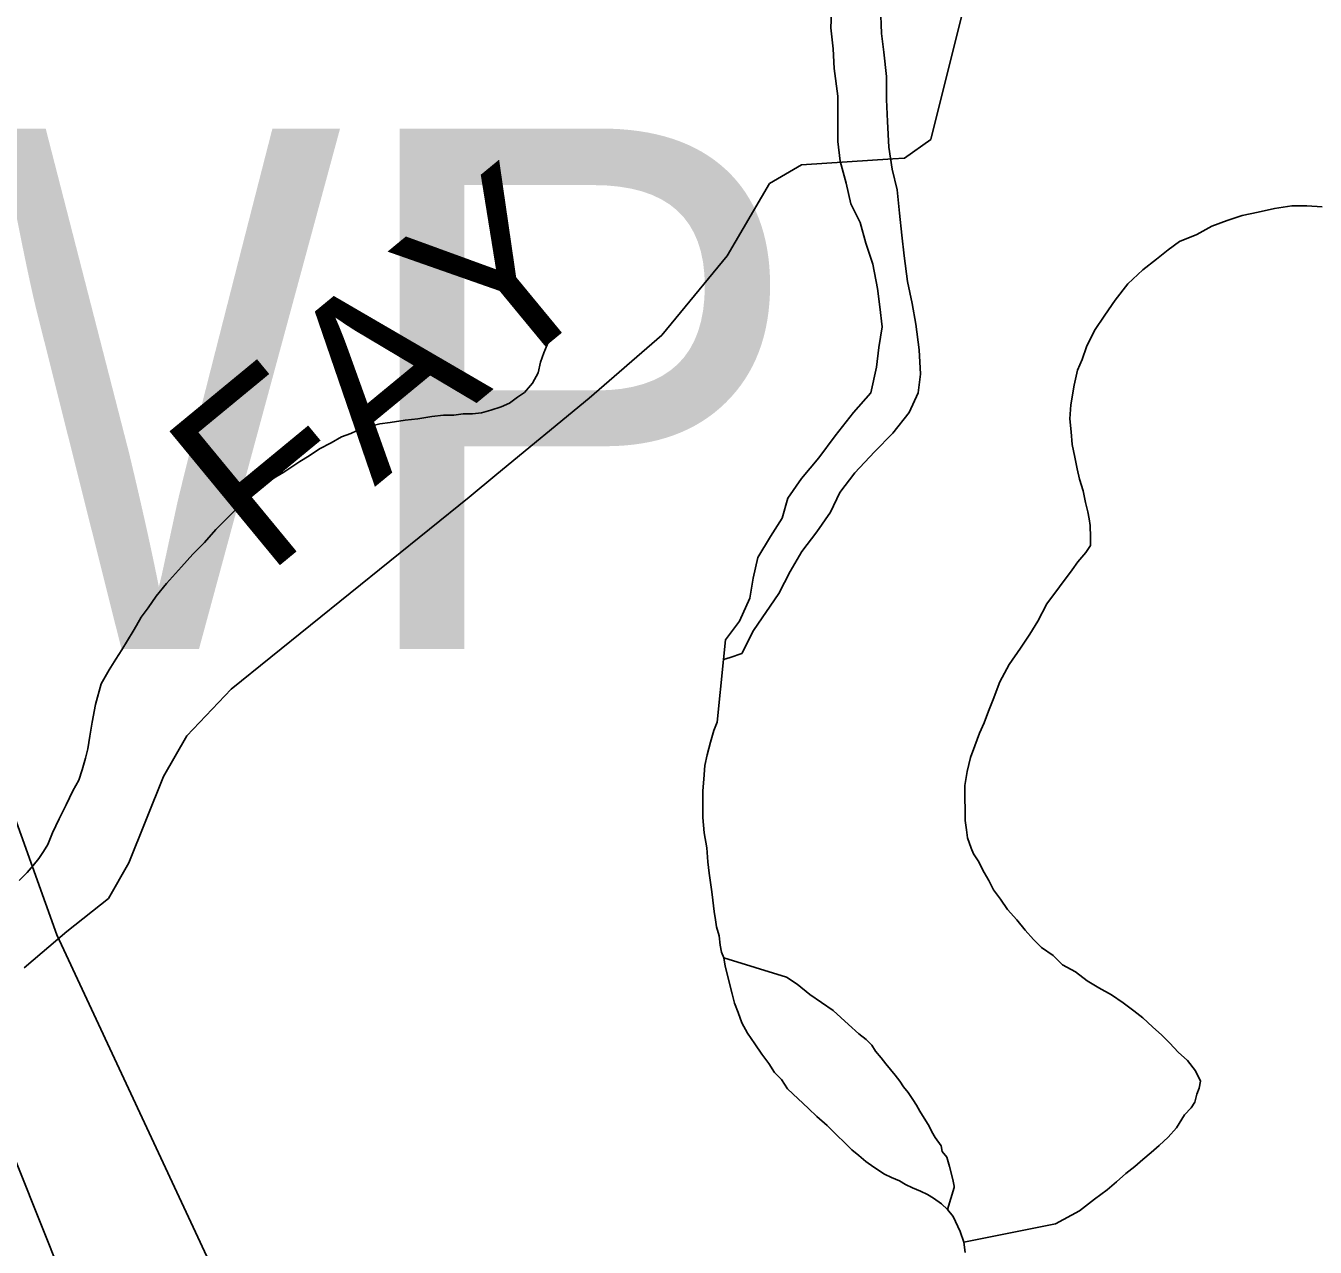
# Model space of a CAD drawing. Extents: x -59 to 82, y -3 to 49.
# Drawn here: x -52.4543 to -52.0321, y 43.2437 to 43.6437 of the extents above; entities that cross this region are included whole.
import ezdxf

# ---------------------------------------------------------------- set-up
doc = ezdxf.new("R2010")
doc.units = 0
for name, color, linetype in [('GM_X_County_Road', 7, 'Continuous'), ('GM_X_Minor_River', 7, 'Continuous'), ('GM_X_Rail_Line', 7, 'Continuous'), ('GM_X_Township_Road', 7, 'Continuous'), ('GM_X_Township_Road_Text', 7, 'Continuous'), ('SH_Data', 7, 'Continuous')]:
    doc.layers.add(name, color=color, linetype=linetype)

msp = doc.modelspace()

# ---------------------------------------------------------------- linework, layer by layer
at = {"layer": 'GM_X_County_Road'}
msp.add_line((-52.38721, 43.09585), (-52.47412, 43.31323), dxfattribs=at)
at = {"layer": 'GM_X_Minor_River'}
for p, q in [((-52.19038, 43.65064), (-52.19074, 43.64305)), ((-52.17408, 43.64118), (-52.17448, 43.64991)), ((-52.19074, 43.64305), (-52.18997, 43.63622)), ((-52.17331, 43.63511), (-52.17408, 43.64118)), ((-52.18997, 43.63622), (-52.18958, 43.62977)), ((-52.17254, 43.62715), (-52.17331, 43.63511)), ((-52.18958, 43.62977), (-52.18842, 43.62067)), ((-52.17252, 43.61956), (-52.17254, 43.62715)), ((-52.18842, 43.62067), (-52.18839, 43.60587)), ((-52.17213, 43.61235), (-52.17252, 43.61956)), ((-52.17173, 43.604), (-52.17213, 43.61235)), ((-52.18839, 43.60587), (-52.18762, 43.59942)), ((-52.17058, 43.59679), (-52.17173, 43.604)), ((-52.18762, 43.59942), (-52.18572, 43.59221)), ((-52.16905, 43.58996), (-52.17058, 43.59679)), ((-52.18572, 43.59221), (-52.18419, 43.58539)), ((-52.16828, 43.58238), (-52.16905, 43.58996)), ((-52.18419, 43.58539), (-52.18114, 43.57932)), ((-52.16751, 43.57517), (-52.16828, 43.58238)), ((-52.061, 43.58), (-52.05608, 43.58156)), ((-52.05608, 43.58156), (-52.05077, 43.58274)), ((-52.05077, 43.58274), (-52.04546, 43.58392)), ((-52.04546, 43.58392), (-52.03977, 43.58472)), ((-52.03977, 43.58472), (-52.03484, 43.58475)), ((-52.03484, 43.58475), (-52.0299, 43.58441)), ((-52.18114, 43.57932), (-52.17924, 43.57249)), ((-52.07084, 43.57537), (-52.06592, 43.57807)), ((-52.06592, 43.57807), (-52.061, 43.58)), ((-52.17924, 43.57249), (-52.17695, 43.56567)), ((-52.16674, 43.56834), (-52.16751, 43.57517)), ((-52.08029, 43.57036), (-52.07651, 43.57305)), ((-52.07651, 43.57305), (-52.07084, 43.57537)), ((-52.16558, 43.55999), (-52.16674, 43.56834)), ((-52.08406, 43.56729), (-52.08029, 43.57036)), ((-52.17695, 43.56567), (-52.17542, 43.5577)), ((-52.09349, 43.55923), (-52.08859, 43.56383)), ((-52.08859, 43.56383), (-52.08406, 43.56729)), ((-52.16405, 43.55278), (-52.16558, 43.55999)), ((-52.17542, 43.5577), (-52.17465, 43.55163)), ((-52.09762, 43.55388), (-52.09349, 43.55923)), ((-52.17465, 43.55163), (-52.17388, 43.54518)), ((-52.1629, 43.54596), (-52.16405, 43.55278)), ((-52.101, 43.54891), (-52.09762, 43.55388)), ((-52.10438, 43.54394), (-52.101, 43.54891)), ((-52.17388, 43.54518), (-52.175, 43.53835)), ((-52.16175, 43.53761), (-52.1629, 43.54596)), ((-52.10699, 43.53859), (-52.10438, 43.54394)), ((-52.28469, 43.53657), (-52.28357, 43.53924)), ((-52.28357, 43.53924), (-52.28245, 43.54191)), ((-52.28245, 43.54191), (-52.28245, 43.54191)), ((-52.10848, 43.5344), (-52.10699, 43.53859)), ((-52.2858, 43.53352), (-52.28469, 43.53657)), ((-52.175, 43.53835), (-52.17575, 43.5319)), ((-52.16136, 43.52964), (-52.16175, 43.53761)), ((-52.10997, 43.53096), (-52.10848, 43.5344)), ((-52.2884, 43.52665), (-52.28653, 43.53009)), ((-52.28653, 43.53009), (-52.2858, 43.53352)), ((-52.17575, 43.5319), (-52.17762, 43.52355)), ((-52.11107, 43.52601), (-52.10997, 43.53096)), ((-52.29104, 43.52359), (-52.2884, 43.52665)), ((-52.1621, 43.52357), (-52.16136, 43.52964)), ((-52.11215, 43.51954), (-52.11107, 43.52601)), ((-52.29595, 43.52013), (-52.2933, 43.52205)), ((-52.2933, 43.52205), (-52.29104, 43.52359)), ((-52.17762, 43.52355), (-52.18328, 43.51709)), ((-52.16511, 43.51712), (-52.1621, 43.52357)), ((-52.30504, 43.51702), (-52.302, 43.5178)), ((-52.302, 43.5178), (-52.2986, 43.51897)), ((-52.2986, 43.51897), (-52.29595, 43.52013)), ((-52.1125, 43.51497), (-52.11215, 43.51954)), ((-52.34145, 43.51258), (-52.33842, 43.51336)), ((-52.33842, 43.51336), (-52.33501, 43.51377)), ((-52.33501, 43.51377), (-52.33008, 43.51456)), ((-52.33008, 43.51456), (-52.3259, 43.51497)), ((-52.3259, 43.51497), (-52.32135, 43.51576)), ((-52.32135, 43.51576), (-52.31756, 43.51617)), ((-52.31756, 43.51617), (-52.31414, 43.5162)), ((-52.31414, 43.5162), (-52.31111, 43.5166)), ((-52.31111, 43.5166), (-52.30807, 43.51662)), ((-52.30807, 43.51662), (-52.30504, 43.51702)), ((-52.18328, 43.51709), (-52.18933, 43.50949)), ((-52.1704, 43.51028), (-52.16511, 43.51712)), ((-52.11208, 43.51079), (-52.1125, 43.51497)), ((-52.35432, 43.50716), (-52.35092, 43.50909)), ((-52.35092, 43.50909), (-52.34789, 43.51025)), ((-52.34789, 43.51025), (-52.346, 43.51102)), ((-52.346, 43.51102), (-52.34411, 43.51218)), ((-52.34411, 43.51218), (-52.34145, 43.51258)), ((-52.18933, 43.50949), (-52.19461, 43.50227)), ((-52.17644, 43.5042), (-52.1704, 43.51028)), ((-52.11167, 43.50661), (-52.11208, 43.51079)), ((-52.3615, 43.50292), (-52.3581, 43.50523)), ((-52.3581, 43.50523), (-52.35432, 43.50716)), ((-52.11088, 43.50243), (-52.11167, 43.50661)), ((-52.36754, 43.49908), (-52.36452, 43.501)), ((-52.36452, 43.501), (-52.3615, 43.50292)), ((-52.19461, 43.50227), (-52.20027, 43.49543)), ((-52.18286, 43.49735), (-52.17644, 43.5042)), ((-52.11009, 43.49863), (-52.11088, 43.50243)), ((-52.37246, 43.496), (-52.36981, 43.49754)), ((-52.36981, 43.49754), (-52.36754, 43.49908)), ((-52.18777, 43.49089), (-52.18286, 43.49735)), ((-52.1093, 43.49521), (-52.11009, 43.49863)), ((-52.3785, 43.49139), (-52.37548, 43.49408)), ((-52.37548, 43.49408), (-52.37246, 43.496)), ((-52.20027, 43.49543), (-52.2048, 43.48897)), ((-52.10813, 43.49142), (-52.1093, 43.49521)), ((-52.38491, 43.48602), (-52.38189, 43.4887)), ((-52.38189, 43.4887), (-52.3785, 43.49139)), ((-52.2048, 43.48897), (-52.20668, 43.48252)), ((-52.19079, 43.48444), (-52.18777, 43.49089)), ((-52.10734, 43.48762), (-52.10813, 43.49142)), ((-52.3883, 43.48257), (-52.38491, 43.48602)), ((-52.19532, 43.47798), (-52.19079, 43.48444)), ((-52.10656, 43.48458), (-52.10734, 43.48762)), ((-52.10616, 43.4823), (-52.10656, 43.48458)), ((-52.39206, 43.47874), (-52.3883, 43.48257)), ((-52.20668, 43.48252), (-52.21046, 43.47644)), ((-52.10576, 43.48002), (-52.10616, 43.4823)), ((-52.10573, 43.47622), (-52.10576, 43.48002)), ((-52.39583, 43.47453), (-52.39206, 43.47874)), ((-52.21046, 43.47644), (-52.21461, 43.4696)), ((-52.20022, 43.47152), (-52.19532, 43.47798)), ((-52.10571, 43.47356), (-52.10573, 43.47622)), ((-52.39959, 43.4707), (-52.39583, 43.47453)), ((-52.204, 43.46506), (-52.20022, 43.47152)), ((-52.10984, 43.4682), (-52.10721, 43.47127)), ((-52.10721, 43.47127), (-52.10571, 43.47356)), ((-52.40336, 43.46649), (-52.39959, 43.4707)), ((-52.21461, 43.4696), (-52.21611, 43.46277)), ((-52.11172, 43.46553), (-52.10984, 43.4682)), ((-52.40825, 43.46113), (-52.40336, 43.46649)), ((-52.21611, 43.46277), (-52.21723, 43.45632)), ((-52.20777, 43.45785), (-52.204, 43.46506)), ((-52.11998, 43.45444), (-52.11172, 43.46553)), ((-52.41163, 43.45692), (-52.40825, 43.46113)), ((-52.41426, 43.45309), (-52.41163, 43.45692)), ((-52.21723, 43.45632), (-52.22062, 43.44872)), ((-52.21607, 43.4457), (-52.20777, 43.45785)), ((-52.12297, 43.44871), (-52.11998, 43.45444)), ((-52.41801, 43.44736), (-52.41651, 43.45004)), ((-52.41651, 43.45004), (-52.41426, 43.45309)), ((-52.41913, 43.44545), (-52.41801, 43.44736)), ((-52.22062, 43.44872), (-52.22515, 43.44264)), ((-52.21984, 43.4381), (-52.21607, 43.4457)), ((-52.1256, 43.44451), (-52.12297, 43.44871)), ((-52.42288, 43.43934), (-52.41913, 43.44545)), ((-52.22515, 43.44264), (-52.22589, 43.43619)), ((-52.1286, 43.43992), (-52.1256, 43.44451)), ((-52.42476, 43.43628), (-52.42288, 43.43934)), ((-52.22368, 43.43689), (-52.21984, 43.4381)), ((-52.13235, 43.43457), (-52.1286, 43.43992)), ((-52.42701, 43.43284), (-52.42476, 43.43628)), ((-52.22589, 43.43619), (-52.22789, 43.41563)), ((-52.22589, 43.43619), (-52.22368, 43.43689)), ((-52.13534, 43.42884), (-52.13235, 43.43457)), ((-52.42963, 43.42826), (-52.42701, 43.43284)), ((-52.13758, 43.42312), (-52.13534, 43.42884)), ((-52.43147, 43.4214), (-52.42963, 43.42826)), ((-52.43256, 43.41569), (-52.43147, 43.4214)), ((-52.13906, 43.41931), (-52.13758, 43.42312)), ((-52.14055, 43.41549), (-52.13906, 43.41931)), ((-52.43329, 43.41112), (-52.43256, 43.41569)), ((-52.22901, 43.41296), (-52.23011, 43.40915)), ((-52.22789, 43.41563), (-52.22901, 43.41296)), ((-52.14353, 43.40786), (-52.14204, 43.41206)), ((-52.14204, 43.41206), (-52.14055, 43.41549)), ((-52.43401, 43.40693), (-52.43329, 43.41112)), ((-52.23011, 43.40915), (-52.23122, 43.40495)), ((-52.14501, 43.40405), (-52.14353, 43.40786)), ((-52.43585, 43.40007), (-52.43475, 43.40388)), ((-52.43475, 43.40388), (-52.43401, 43.40693)), ((-52.23122, 43.40495), (-52.23195, 43.40152)), ((-52.14612, 43.39948), (-52.14501, 43.40405)), ((-52.43697, 43.39663), (-52.43585, 43.40007)), ((-52.23195, 43.40152), (-52.23229, 43.39696)), ((-52.14684, 43.39491), (-52.14612, 43.39948)), ((-52.43884, 43.3932), (-52.43697, 43.39663)), ((-52.23229, 43.39696), (-52.23264, 43.39315)), ((-52.44108, 43.38862), (-52.43884, 43.3932)), ((-52.23264, 43.39315), (-52.23261, 43.38897)), ((-52.14681, 43.39072), (-52.14684, 43.39491)), ((-52.44332, 43.38404), (-52.44108, 43.38862)), ((-52.23261, 43.38897), (-52.23257, 43.3844)), ((-52.14678, 43.38692), (-52.14681, 43.39072)), ((-52.14675, 43.3835), (-52.14678, 43.38692)), ((-52.44556, 43.37945), (-52.44332, 43.38404)), ((-52.23257, 43.3844), (-52.23215, 43.37946)), ((-52.14634, 43.38045), (-52.14675, 43.3835)), ((-52.44705, 43.37564), (-52.44556, 43.37945)), ((-52.23215, 43.37946), (-52.23136, 43.37452)), ((-52.14594, 43.3778), (-52.14634, 43.38045)), ((-52.44855, 43.37335), (-52.44705, 43.37564)), ((-52.23136, 43.37452), (-52.23094, 43.36996)), ((-52.14478, 43.37438), (-52.14594, 43.3778)), ((-52.144, 43.37249), (-52.14478, 43.37438)), ((-52.45193, 43.36876), (-52.45005, 43.37106)), ((-52.45005, 43.37106), (-52.44855, 43.37335)), ((-52.23094, 43.36996), (-52.23053, 43.36616)), ((-52.14246, 43.37021), (-52.144, 43.37249)), ((-52.14053, 43.36642), (-52.14246, 43.37021)), ((-52.45645, 43.36378), (-52.45381, 43.36646)), ((-52.45381, 43.36646), (-52.45193, 43.36876)), ((-52.23053, 43.36616), (-52.23012, 43.36312)), ((-52.139, 43.36377), (-52.14053, 43.36642)), ((-52.23012, 43.36312), (-52.22972, 43.36008)), ((-52.13745, 43.36074), (-52.139, 43.36377)), ((-52.22972, 43.36008), (-52.22932, 43.35742)), ((-52.22932, 43.35742), (-52.22891, 43.35362)), ((-52.13515, 43.35771), (-52.13745, 43.36074)), ((-52.13284, 43.35431), (-52.13515, 43.35771)), ((-52.22891, 43.35362), (-52.22851, 43.35096)), ((-52.12978, 43.35091), (-52.13284, 43.35431)), ((-52.22851, 43.35096), (-52.22811, 43.34868)), ((-52.22811, 43.34868), (-52.22733, 43.34564)), ((-52.12709, 43.3475), (-52.12978, 43.35091)), ((-52.22733, 43.34564), (-52.22692, 43.3426)), ((-52.12441, 43.34448), (-52.12709, 43.3475)), ((-52.12173, 43.34183), (-52.12441, 43.34448)), ((-52.22692, 43.3426), (-52.22652, 43.34032)), ((-52.22652, 43.34032), (-52.22575, 43.33843)), ((-52.11791, 43.3392), (-52.12173, 43.34183)), ((-52.22575, 43.33843), (-52.20519, 43.33211)), ((-52.22575, 43.33843), (-52.22534, 43.33577)), ((-52.11485, 43.33618), (-52.11791, 43.3392)), ((-52.11065, 43.33392), (-52.11485, 43.33618)), ((-52.22534, 43.33577), (-52.22299, 43.32666)), ((-52.20519, 43.33211), (-52.20176, 43.32985)), ((-52.10683, 43.33091), (-52.11065, 43.33392)), ((-52.20176, 43.32985), (-52.19755, 43.32646)), ((-52.10302, 43.32866), (-52.10683, 43.33091)), ((-52.09882, 43.3264), (-52.10302, 43.32866)), ((-52.22299, 43.32666), (-52.22221, 43.32362)), ((-52.22221, 43.32362), (-52.22104, 43.32058)), ((-52.19755, 43.32646), (-52.18991, 43.32119)), ((-52.095, 43.32377), (-52.09882, 43.3264)), ((-52.09156, 43.32113), (-52.095, 43.32377)), ((-52.22104, 43.32058), (-52.21988, 43.31717)), ((-52.18991, 43.32119), (-52.18494, 43.31666)), ((-52.08851, 43.31887), (-52.09156, 43.32113)), ((-52.21988, 43.31717), (-52.21795, 43.31376)), ((-52.18494, 43.31666), (-52.1815, 43.31364)), ((-52.08544, 43.31585), (-52.08851, 43.31887)), ((-52.08239, 43.31321), (-52.08544, 43.31585)), ((-52.21795, 43.31376), (-52.21565, 43.31035)), ((-52.1815, 43.31364), (-52.1792, 43.31175)), ((-52.1792, 43.31175), (-52.17729, 43.30987)), ((-52.07971, 43.31056), (-52.08239, 43.31321)), ((-52.07702, 43.30754), (-52.07971, 43.31056)), ((-52.21565, 43.31035), (-52.21334, 43.30695)), ((-52.21334, 43.30695), (-52.21104, 43.30392)), ((-52.17729, 43.30987), (-52.17614, 43.30797)), ((-52.17614, 43.30797), (-52.17422, 43.3057)), ((-52.07397, 43.3049), (-52.07702, 43.30754)), ((-52.21104, 43.30392), (-52.20911, 43.30089)), ((-52.17422, 43.3057), (-52.17268, 43.30381)), ((-52.17268, 43.30381), (-52.17115, 43.30192)), ((-52.07128, 43.3015), (-52.07397, 43.3049)), ((-52.20911, 43.30089), (-52.20682, 43.29862)), ((-52.20682, 43.29862), (-52.2049, 43.2956)), ((-52.17115, 43.30192), (-52.16961, 43.30003)), ((-52.16961, 43.30003), (-52.16808, 43.29814)), ((-52.16808, 43.29814), (-52.16693, 43.29625)), ((-52.06973, 43.29809), (-52.07128, 43.3015)), ((-52.07009, 43.2958), (-52.06973, 43.29809)), ((-52.2049, 43.2956), (-52.19801, 43.28918)), ((-52.16693, 43.29625), (-52.16539, 43.29436)), ((-52.16539, 43.29436), (-52.16386, 43.29209)), ((-52.07158, 43.29123), (-52.07084, 43.29389)), ((-52.07084, 43.29389), (-52.07009, 43.2958)), ((-52.16386, 43.29209), (-52.1627, 43.29019)), ((-52.1627, 43.29019), (-52.16155, 43.2883)), ((-52.0727, 43.28932), (-52.07158, 43.29123)), ((-52.19801, 43.28918), (-52.19533, 43.28653)), ((-52.19533, 43.28653), (-52.19189, 43.28352)), ((-52.16155, 43.2883), (-52.15847, 43.28338)), ((-52.07758, 43.28281), (-52.07496, 43.28702)), ((-52.07496, 43.28702), (-52.0727, 43.28932)), ((-52.19189, 43.28352), (-52.18883, 43.28049)), ((-52.15847, 43.28338), (-52.15769, 43.28148)), ((-52.15769, 43.28148), (-52.15654, 43.27959)), ((-52.08022, 43.27975), (-52.07758, 43.28281)), ((-52.18883, 43.28049), (-52.18614, 43.27785)), ((-52.18614, 43.27785), (-52.18385, 43.27559)), ((-52.15654, 43.27959), (-52.15462, 43.27694)), ((-52.15462, 43.27694), (-52.15422, 43.27504)), ((-52.08587, 43.27477), (-52.08323, 43.27707)), ((-52.08323, 43.27707), (-52.08022, 43.27975)), ((-52.18385, 43.27559), (-52.18155, 43.2737)), ((-52.18155, 43.2737), (-52.17926, 43.27182)), ((-52.15422, 43.27504), (-52.15269, 43.27315)), ((-52.15269, 43.27315), (-52.15191, 43.27011)), ((-52.08851, 43.27247), (-52.08587, 43.27477)), ((-52.17926, 43.27182), (-52.17659, 43.26993)), ((-52.17659, 43.26993), (-52.17315, 43.26768)), ((-52.15191, 43.27011), (-52.15073, 43.26594)), ((-52.09417, 43.26786), (-52.09115, 43.27017)), ((-52.09115, 43.27017), (-52.08851, 43.27247)), ((-52.17315, 43.26768), (-52.17086, 43.26655)), ((-52.17086, 43.26655), (-52.1682, 43.26543)), ((-52.1682, 43.26543), (-52.16629, 43.2643)), ((-52.16629, 43.2643), (-52.164, 43.26318)), ((-52.15073, 43.26594), (-52.15033, 43.26366)), ((-52.1002, 43.26249), (-52.09718, 43.26518)), ((-52.09718, 43.26518), (-52.09417, 43.26786)), ((-52.164, 43.26318), (-52.16133, 43.26206)), ((-52.16133, 43.26206), (-52.15905, 43.26093)), ((-52.15905, 43.26093), (-52.15714, 43.2598)), ((-52.15033, 43.26327), (-52.15255, 43.25603)), ((-52.15033, 43.26366), (-52.15033, 43.26327)), ((-52.10436, 43.25942), (-52.1002, 43.26249)), ((-52.15714, 43.2598), (-52.15447, 43.25792)), ((-52.15447, 43.25792), (-52.15255, 43.25603)), ((-52.15255, 43.25603), (-52.15064, 43.25376)), ((-52.10926, 43.25558), (-52.10436, 43.25942)), ((-52.15064, 43.25376), (-52.14832, 43.24884)), ((-52.1172, 43.25134), (-52.10926, 43.25558)), ((-52.14832, 43.24884), (-52.14715, 43.24542)), ((-52.14715, 43.24542), (-52.1172, 43.25134)), ((-52.14715, 43.24542), (-52.14674, 43.242))]:
    msp.add_line(p, q, dxfattribs=at)
at = {"layer": 'GM_X_Rail_Line'}
for p, q in [((-52.51004, 43.52954), (-52.4441, 43.34601)), ((-52.4441, 43.34601), (-52.33572, 43.11351))]:
    msp.add_line(p, q, dxfattribs=at)
at = {"layer": 'GM_X_Township_Road'}
for p, q in [((-52.14653, 43.65256), (-52.15794, 43.60652)), ((-52.15794, 43.60652), (-52.1666, 43.60038)), ((-52.20029, 43.59824), (-52.21085, 43.59209)), ((-52.17045, 43.60014), (-52.20029, 43.59824)), ((-52.1666, 43.60038), (-52.17045, 43.60014)), ((-52.21085, 43.59209), (-52.22469, 43.56844)), ((-52.22469, 43.56844), (-52.24608, 43.54245)), ((-52.24608, 43.54245), (-52.26979, 43.52177)), ((-52.26979, 43.52177), (-52.30007, 43.49686)), ((-52.30007, 43.49686), (-52.30915, 43.48939)), ((-52.30915, 43.48939), (-52.3871, 43.42648)), ((-52.3871, 43.42648), (-52.4016, 43.41116)), ((-52.4016, 43.41116), (-52.40926, 43.39786)), ((-52.40926, 43.39786), (-52.42054, 43.36965)), ((-52.42054, 43.36965), (-52.42719, 43.35797)), ((-52.42719, 43.35797), (-52.44088, 43.34708)), ((-52.44088, 43.34708), (-52.45478, 43.33519))]:
    msp.add_line(p, q, dxfattribs=at)

# ---------------------------------------------------------------- texts
at = {"layer": 'GM_X_Township_Road_Text'}
msp.add_text('FAY', height=0.056818, rotation=39.5028, dxfattribs=at).set_placement((-52.37591, 43.46311))
at = {"layer": 'SH_Data'}
msp.add_text('TWP', height=0.170455, dxfattribs=at).set_placement((-52.70499, 43.43961))

doc.saveas('drawing.dxf')
